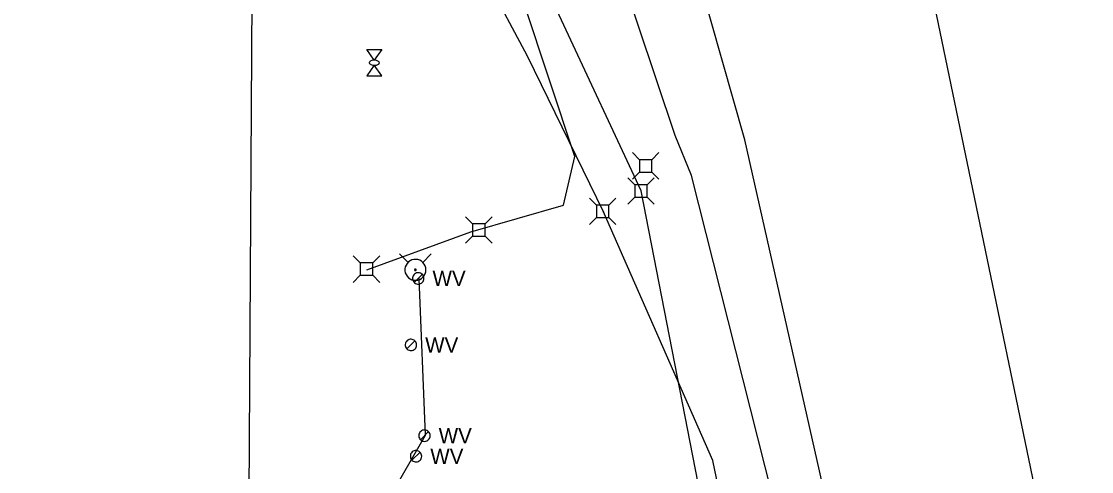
# Model space of a CAD drawing. Extents: x 596028 to 606371, y 330010 to 403088.
# Drawn here: x 602433 to 602700.5, y 365516.8 to 365629.5 of the extents above; entities that cross this region are included whole.
import ezdxf

# ---------------------------------------------------------------- set-up
doc = ezdxf.new("R2010")
doc.units = 0
for name, color, linetype in [('E_FTMS_Conduit', 7, 'Continuous'), ('E_LTG_CID', 7, 'Continuous'), ('E_UTL_E', 7, 'Continuous'), ('E_UTL_E_Bold', 7, 'Continuous'), ('E_UTL_E_UG', 7, 'Continuous'), ('E_UTL_FO_UG_QWEST', 7, 'Continuous'), ('E_UTL_G_UG', 7, 'Continuous'), ('E_UTL_T', 7, 'Continuous'), ('E_UTL_T_UG', 7, 'Continuous'), ('E_UTL_TV', 7, 'Continuous'), ('E_UTL_TV_UG', 7, 'Continuous'), ('E_UTL_W', 7, 'Continuous'), ('E_UTL_W_UG', 7, 'Continuous'), ('E_UTL_WHydrant', 7, 'Continuous')]:
    doc.layers.add(name, color=color, linetype=linetype)

msp = doc.modelspace()

# ---------------------------------------------------------------- linework, layer by layer
at = {"layer": 'E_FTMS_Conduit'}
msp.add_lwpolyline([(602697.05, 365460.98), (602622.4, 365820.89)], dxfattribs=at)
at = {"layer": 'E_LTG_CID'}
msp.add_lwpolyline([(602673.38, 365225.92), (602659.59, 365328.1), (602641.83, 365444.89), (602642.86, 365449.8), (602633.8, 365511.09), (602613.81, 365599.84), (602599.61, 365650.03), (602567.55, 365763.84), (602544.25, 365835.41), (602514.2, 365935.19), (602485, 366016.2), (602473.95, 366046.52), (602465.61, 366057.23)], dxfattribs=at)
at = {"layer": 'E_UTL_E'}
for points in [[(602545.78, 365578.79), (602544.03, 365580.54)], [(602548.88, 365578.79), (602550.63, 365580.54)], [(602548.88, 365578.79), (602545.78, 365578.79)], [(602545.78, 365578.79), (602545.78, 365575.69)], [(602548.88, 365575.69), (602548.88, 365578.79)], [(602545.78, 365575.69), (602544.03, 365573.94)], [(602545.78, 365575.69), (602548.88, 365575.69)], [(602548.88, 365575.69), (602550.63, 365573.94)], [(602517.7, 365569.01), (602515.94, 365570.76)], [(602520.79, 365569.01), (602522.54, 365570.76)], [(602520.79, 365569.01), (602517.7, 365569.01)], [(602517.7, 365569.01), (602517.7, 365565.92)], [(602520.79, 365565.92), (602520.79, 365569.01)], [(602517.7, 365565.92), (602515.94, 365564.16)], [(602517.7, 365565.92), (602520.79, 365565.92)], [(602520.79, 365565.92), (602522.54, 365564.16)]]:
    msp.add_lwpolyline(points, dxfattribs=at)
at = {"layer": 'E_UTL_E_Bold'}
for points in [[(602519.3, 365622.41), (602523.11, 365622.41)], [(602521.2, 365619.74), (602519.3, 365622.41)], [(602523.11, 365622.41), (602521.2, 365619.74)], [(602521.2, 365618.47), (602519.3, 365615.81)], [(602522.48, 365619.11), (602522.45, 365619.23), (602522.38, 365619.34), (602522.27, 365619.45), (602522.12, 365619.54), (602521.94, 365619.62), (602521.73, 365619.68), (602521.5, 365619.72), (602521.27, 365619.74), (602521.02, 365619.73), (602520.79, 365619.71), (602520.57, 365619.66), (602520.37, 365619.59), (602520.21, 365619.5), (602520.08, 365619.4), (602519.99, 365619.28), (602519.94, 365619.17), (602519.94, 365619.05), (602519.99, 365618.93), (602520.08, 365618.81), (602520.21, 365618.71), (602520.37, 365618.63), (602520.57, 365618.56), (602520.79, 365618.51), (602521.02, 365618.48), (602521.27, 365618.47), (602521.5, 365618.49), (602521.73, 365618.53), (602521.94, 365618.59), (602522.12, 365618.67), (602522.27, 365618.76), (602522.38, 365618.87), (602522.45, 365618.99), (602522.48, 365619.11)], [(602523.11, 365615.81), (602521.2, 365618.47)], [(602519.3, 365615.81), (602523.11, 365615.81)]]:
    msp.add_lwpolyline(points, dxfattribs=at)
at = {"layer": 'E_UTL_E_UG'}
for points in [[(602568.47, 365583.5), (602571.3, 365595.68), (602546.06, 365671.92), (602541.85, 365691.01)], [(602519.36, 365567.32), (602545.29, 365576.83), (602568.47, 365583.5)]]:
    msp.add_lwpolyline(points, dxfattribs=at)
at = {"layer": 'E_UTL_FO_UG_QWEST'}
for points in [[(602600.52, 365590.88), (602596.44, 365600.93), (602535.62, 365782.53), (602460.43, 366003.87), (602455.49, 366018.28), (602448.95, 366041.99), (602449.13, 366063.08), (602445, 366133.93), (602447.69, 366194.1), (602457.31, 366248.79), (602488.78, 366357.55), (602523.81, 366477.73), (602569.76, 366617.88)], [(602822.05, 362549.25), (602828.95, 362701.86), (602830.3, 363140.61), (602824.69, 363330.76), (602824.69, 363330.79), (602812.45, 363727.22), (602792.64, 363896.81), (602779.99, 364023.79), (602767.65, 364151.1), (602751.22, 364290.7), (602741.34, 364403.56), (602724.44, 364576.29), (602692.96, 364872.73), (602674.93, 365046.17), (602663.52, 365177.69), (602650.65, 365285.28), (602624.99, 365493.92), (602600.52, 365590.88)]]:
    msp.add_lwpolyline(points, dxfattribs=at)
at = {"layer": 'E_UTL_G_UG'}
msp.add_line((602489.85, 365503.35), (602491.73, 365821.64), dxfattribs=at)
at = {"layer": 'E_UTL_T'}
for points in [[(602587.49, 365594.85), (602585.74, 365596.61)], [(602590.59, 365594.85), (602592.34, 365596.61)], [(602590.59, 365594.85), (602587.49, 365594.85)], [(602587.49, 365594.85), (602587.49, 365591.76)], [(602590.59, 365591.76), (602590.59, 365594.85)], [(602587.49, 365591.76), (602585.74, 365590.01)], [(602587.49, 365591.76), (602590.59, 365591.76)], [(602590.59, 365591.76), (602592.34, 365590.01)], [(602586.34, 365588.56), (602584.59, 365590.31)], [(602589.43, 365588.56), (602586.34, 365588.56)], [(602586.34, 365588.56), (602586.34, 365585.46)], [(602589.43, 365588.56), (602591.19, 365590.31)], [(602589.43, 365585.46), (602589.43, 365588.56)], [(602586.34, 365585.46), (602584.59, 365583.71)], [(602586.34, 365585.46), (602589.43, 365585.46)], [(602589.43, 365585.46), (602591.19, 365583.71)]]:
    msp.add_lwpolyline(points, dxfattribs=at)
at = {"layer": 'E_UTL_T_UG'}
msp.add_lwpolyline([(602652.01, 365057.84), (602603.4, 365507.52), (602587.91, 365587.04), (602548.05, 365672.58)], dxfattribs=at)
at = {"layer": 'E_UTL_TV'}
for points in [[(602576.77, 365583.44), (602575.02, 365585.2)], [(602579.86, 365583.44), (602576.77, 365583.44)], [(602576.77, 365583.44), (602576.77, 365580.35)], [(602579.86, 365583.44), (602581.62, 365585.2)], [(602579.86, 365580.35), (602579.86, 365583.44)], [(602576.77, 365580.35), (602575.02, 365578.6)], [(602576.77, 365580.35), (602579.86, 365580.35)], [(602579.86, 365580.35), (602581.62, 365578.6)]]:
    msp.add_lwpolyline(points, dxfattribs=at)
at = {"layer": 'E_UTL_TV_UG'}
for points in [[(602519, 365783.87), (602520.02, 365726.81), (602523.4, 365712.9), (602525.64, 365705.11), (602529.07, 365690.12), (602533.49, 365670.4), (602540.18, 365655.06), (602549.32, 365639.74), (602559.42, 365620.81), (602578.49, 365581.75)], [(602622.2, 365440.87), (602605.8, 365519.55), (602578.44, 365581.95)]]:
    msp.add_lwpolyline(points, dxfattribs=at)
at = {"layer": 'E_UTL_W'}
for points in [[(602533.61, 365565.15), (602533.58, 365565.42), (602533.5, 365565.68), (602533.38, 365565.92), (602533.21, 365566.13), (602533.01, 365566.31), (602532.77, 365566.45), (602532.52, 365566.54), (602532.25, 365566.57), (602531.98, 365566.56), (602531.71, 365566.5), (602531.47, 365566.38), (602531.25, 365566.23), (602531.06, 365566.03), (602530.91, 365565.8), (602530.81, 365565.55), (602530.76, 365565.29), (602530.76, 365565.01), (602530.81, 365564.75), (602530.91, 365564.5), (602531.06, 365564.27), (602531.25, 365564.07), (602531.47, 365563.91), (602531.71, 365563.8), (602531.98, 365563.74), (602532.25, 365563.73), (602532.52, 365563.76), (602532.77, 365563.85), (602533.01, 365563.99), (602533.21, 365564.17), (602533.38, 365564.38), (602533.5, 365564.62), (602533.58, 365564.88), (602533.61, 365565.15)], [(602531.17, 365564.14), (602533.19, 365566.16)], [(602531.77, 365548.49), (602531.75, 365548.76), (602531.67, 365549.02), (602531.55, 365549.26), (602531.38, 365549.48), (602531.18, 365549.66), (602530.94, 365549.79), (602530.68, 365549.88), (602530.42, 365549.92), (602530.15, 365549.9), (602529.88, 365549.84), (602529.64, 365549.73), (602529.41, 365549.57), (602529.23, 365549.38), (602529.08, 365549.15), (602528.98, 365548.9), (602528.93, 365548.63), (602528.93, 365548.36), (602528.98, 365548.09), (602529.08, 365547.84), (602529.23, 365547.61), (602529.41, 365547.42), (602529.64, 365547.26), (602529.88, 365547.15), (602530.15, 365547.08), (602530.42, 365547.07), (602530.68, 365547.11), (602530.94, 365547.2), (602531.18, 365547.33), (602531.38, 365547.51), (602531.55, 365547.72), (602531.67, 365547.96), (602531.75, 365548.22), (602531.77, 365548.49)], [(602529.34, 365547.49), (602531.36, 365549.5)], [(602535.16, 365525.79), (602535.13, 365526.06), (602535.05, 365526.32), (602534.93, 365526.56), (602534.76, 365526.78), (602534.56, 365526.96), (602534.32, 365527.09), (602534.07, 365527.18), (602533.8, 365527.22), (602533.53, 365527.2), (602533.26, 365527.14), (602533.02, 365527.03), (602532.8, 365526.87), (602532.61, 365526.68), (602532.46, 365526.45), (602532.36, 365526.2), (602532.31, 365525.93), (602532.31, 365525.66), (602532.36, 365525.39), (602532.46, 365525.14), (602532.61, 365524.91), (602532.8, 365524.72), (602533.02, 365524.56), (602533.26, 365524.45), (602533.53, 365524.38), (602533.8, 365524.37), (602534.07, 365524.41), (602534.32, 365524.5), (602534.56, 365524.63), (602534.76, 365524.81), (602534.93, 365525.02), (602535.05, 365525.26), (602535.13, 365525.52), (602535.16, 365525.79)], [(602532.72, 365524.79), (602534.74, 365526.8)], [(602533.05, 365520.64), (602533.02, 365520.91), (602532.95, 365521.17), (602532.82, 365521.41), (602532.66, 365521.62), (602532.45, 365521.8), (602532.22, 365521.94), (602531.96, 365522.03), (602531.69, 365522.06), (602531.42, 365522.05), (602531.16, 365521.99), (602530.91, 365521.88), (602530.69, 365521.72), (602530.5, 365521.52), (602530.36, 365521.29), (602530.26, 365521.04), (602530.21, 365520.78), (602530.21, 365520.51), (602530.26, 365520.24), (602530.36, 365519.99), (602530.5, 365519.76), (602530.69, 365519.56), (602530.91, 365519.41), (602531.16, 365519.29), (602531.42, 365519.23), (602531.69, 365519.22), (602531.96, 365519.25), (602532.22, 365519.34), (602532.45, 365519.48), (602532.66, 365519.66), (602532.82, 365519.87), (602532.95, 365520.11), (602533.02, 365520.37), (602533.05, 365520.64)], [(602530.62, 365519.63), (602532.63, 365521.65)]]:
    msp.add_lwpolyline(points, dxfattribs=at)
at = {"layer": 'E_UTL_W_UG'}
msp.add_lwpolyline([(602155.52, 364428.23), (602484.7, 364430.22), (602480.13, 365432.24), (602533.97, 365525.92), (602532.43, 365565.16)], dxfattribs=at)
at = {"layer": 'E_UTL_WHydrant'}
for points in [[(602529.64, 365569.12), (602527.49, 365571.27)], [(602534.09, 365567.29), (602534.05, 365567.79), (602533.9, 365568.26), (602533.68, 365568.71), (602533.37, 365569.1), (602532.99, 365569.43), (602532.56, 365569.67), (602532.09, 365569.84), (602531.59, 365569.91), (602531.1, 365569.89), (602530.61, 365569.77), (602530.16, 365569.56), (602529.75, 365569.27), (602529.41, 365568.91), (602529.14, 365568.49), (602528.95, 365568.03), (602528.86, 365567.54), (602528.86, 365567.04), (602528.95, 365566.55), (602529.14, 365566.09), (602529.41, 365565.67), (602529.75, 365565.31), (602530.16, 365565.02), (602530.61, 365564.81), (602531.1, 365564.69), (602531.59, 365564.67), (602532.09, 365564.74), (602532.56, 365564.9), (602532.99, 365565.15), (602533.37, 365565.48), (602533.68, 365565.87), (602533.9, 365566.31), (602534.05, 365566.79), (602534.09, 365567.29)], [(602533.31, 365569.12), (602535.45, 365571.27)], [(602531.67, 365567.29), (602531.67, 365567.33), (602531.66, 365567.36), (602531.64, 365567.4), (602531.62, 365567.43), (602531.59, 365567.45), (602531.55, 365567.47), (602531.52, 365567.48), (602531.48, 365567.49), (602531.44, 365567.49), (602531.4, 365567.48), (602531.37, 365567.46), (602531.34, 365567.44), (602531.31, 365567.41), (602531.29, 365567.38), (602531.28, 365567.35), (602531.27, 365567.31), (602531.27, 365567.27), (602531.28, 365567.23), (602531.29, 365567.2), (602531.31, 365567.16), (602531.34, 365567.14), (602531.37, 365567.12), (602531.4, 365567.1), (602531.44, 365567.09), (602531.48, 365567.09), (602531.52, 365567.09), (602531.55, 365567.11), (602531.59, 365567.13), (602531.62, 365567.15), (602531.64, 365567.18), (602531.66, 365567.21), (602531.67, 365567.25), (602531.67, 365567.29)]]:
    msp.add_lwpolyline(points, dxfattribs=at)

# ---------------------------------------------------------------- texts
at = {"layer": 'E_UTL_W'}
for p in [(602535.75, 365563.22), (602533.91, 365546.57), (602537.29, 365523.87), (602535.19, 365518.72)]:
    msp.add_text('WV', height=3.85, dxfattribs=at).set_placement(p)

doc.saveas('drawing.dxf')
